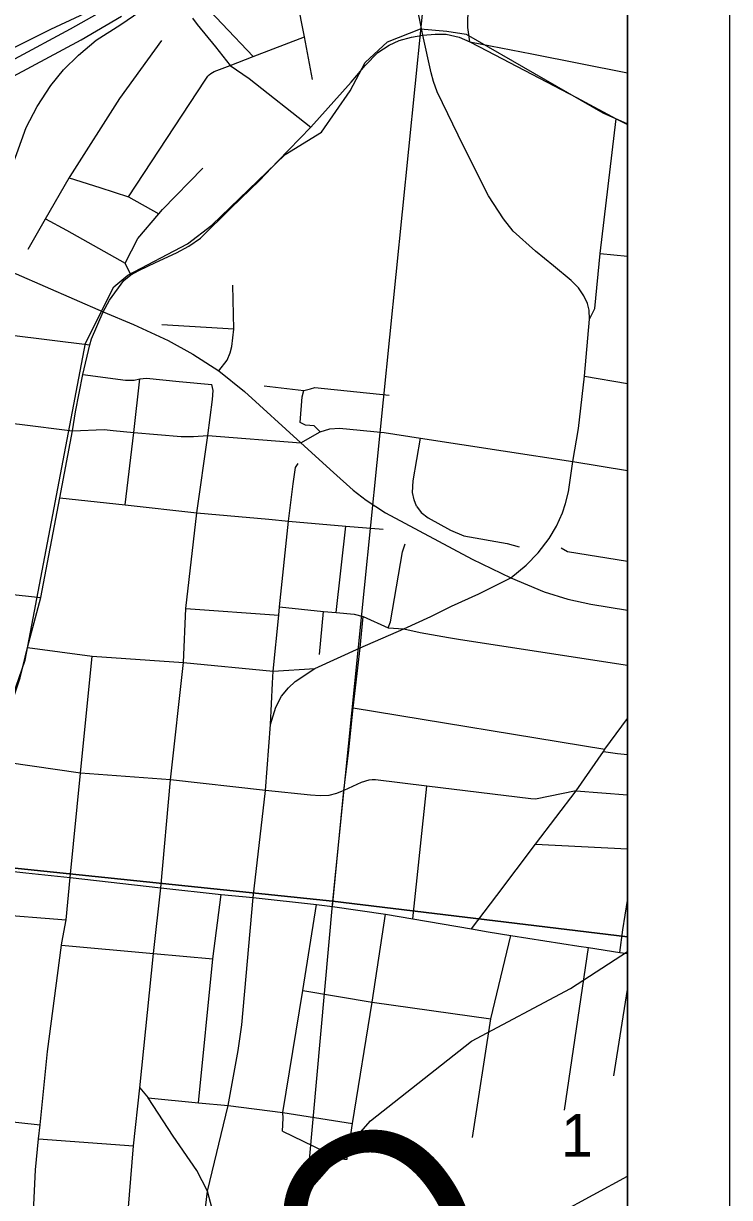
# Model space of a CAD drawing. Extents: x -8.2 to 38.5, y -0.1 to 21.9.
# Drawn here: x 8.37 to 9.063, y 15.475 to 16.627 of the extents above; entities that cross this region are included whole.
import ezdxf

# ---------------------------------------------------------------- set-up
doc = ezdxf.new("R2010")
doc.units = 0
for name, color, linetype in [('Default', 7, 'Continuous'), ('GM_X_Adjacent_County_Text', 7, 'Continuous'), ('GM_X_Airport_Location_Class_1', 7, 'Continuous'), ('GM_X_Airport_Location_Class_3', 7, 'Continuous'), ('GM_X_County_Road_Text', 7, 'Continuous'), ('GM_X_Interstate_Location', 7, 'Continuous'), ('GM_X_Section', 7, 'Continuous'), ('GM_X_State_Location', 7, 'Continuous'), ('GM_X_Township', 7, 'Continuous'), ('GM_X_Township_Subdivision_Text', 7, 'Continuous'), ('GM_X_Township_Text', 7, 'Continuous'), ('GM_X_Unincorporated_Location', 7, 'Continuous'), ('GM_X_US_Location', 7, 'Continuous')]:
    doc.layers.add(name, color=color, linetype=linetype)

msp = doc.modelspace()

# ---------------------------------------------------------------- linework, layer by layer
at = {"layer": 'Default'}
for points in [[(3.4133, 14.3673), (4.8235, 14.3673), (4.826, 14.3701), (4.9209, 14.4247), (5.0093, 14.4526), (5.1079, 14.4647), (5.3056, 14.4632), (5.5006, 14.42), (5.5963, 14.3828), (5.6234, 14.3673), (7.7858, 14.3673), (7.8175, 14.393), (7.9342, 14.5067), (8.01, 14.5807), (8.079, 14.6766), (8.1908, 14.868), (8.2378, 14.965), (8.3715, 15.1656), (8.4492, 15.2533), (8.7111, 15.5504), (8.81, 15.6288), (8.9073, 15.6804), (8.9634, 15.7165), (8.9634, 21.1673)], [(5.659, 13.9645), (7.7815, 13.9645), (7.785, 13.9675), (7.8175, 13.9901), (7.9343, 14.104), (7.9435, 14.1129), (8.01, 14.1778), (8.079, 14.2737), (8.1908, 14.4651), (8.2378, 14.5622), (8.3715, 14.7627), (8.7111, 15.1475), (8.81, 15.226), (8.9073, 15.2775), (8.9634, 15.3136), (8.9634, 20.7535)], [(8.9634, 15.3597), (8.9634, 15.7309), (8.6736, 15.7659), (8.6117, 15.0774)]]:
    msp.add_lwpolyline(points, dxfattribs=at)
msp.add_lwpolyline([(8.9634, 15.7309), (8.9634, 16.781), (8.7794, 16.8117), (8.6736, 15.7659)], close=True, dxfattribs=at)
at = {"layer": 'GM_X_Adjacent_County_Text'}
for points in [[(7.7722, 16.8835), (8.7794, 16.8117), (8.6736, 15.7659), (7.66, 15.8712)], [(7.66, 15.8712), (8.6736, 15.7659), (8.6117, 15.0774), (8.5928, 15.0619), (8.5723, 15.0415), (8.5525, 15.0184), (8.5405, 15.0046), (8.5226, 14.9831), (8.5094, 14.9667), (8.4937, 14.9454), (8.4864, 14.9373), (8.469, 14.9221), (8.4519, 14.9028), (8.4387, 14.8852), (8.4261, 14.8666), (8.4156, 14.8524), (8.4049, 14.847), (8.3954, 14.8305), (8.3869, 14.8201), (8.3765, 14.8112), (8.3645, 14.8016), (8.3536, 14.7875), (8.3469, 14.777), (7.5202, 14.8634)]]:
    msp.add_lwpolyline(points, close=True, dxfattribs=at)
at = {"layer": 'GM_X_Airport_Location_Class_1'}
for p, q in [((8.8085, 16.6092), (8.8254, 16.6004)), ((8.9521, 16.5335), (8.9634, 16.5281)), ((8.6201, 16.4919), (8.6523, 16.5253)), ((8.4486, 16.3441), (8.455, 16.3557)), ((8.4287, 16.2828), (8.4355, 16.3118)), ((8.406, 16.1618), (8.4186, 16.2274)), ((8.3875, 16.064), (8.406, 16.1618)), ((8.3745, 16.0148), (8.3875, 16.064))]:
    msp.add_line(p, q, dxfattribs=at)
for points in [[(8.6977, 16.5762), (8.7058, 16.5858), (8.7182, 16.5988), (8.7292, 16.6058), (8.7392, 16.6104), (8.7514, 16.6138), (8.7625, 16.6156)], [(8.7625, 16.6156), (8.7744, 16.6167), (8.7852, 16.6168), (8.798, 16.6138), (8.8085, 16.6092)], [(8.8254, 16.6004), (8.9133, 16.5544), (8.9521, 16.5335)], [(8.6523, 16.5253), (8.692, 16.5696), (8.6977, 16.5762)], [(8.5744, 16.4461), (8.602, 16.4732), (8.6201, 16.4919)], [(8.4757, 16.3805), (8.4836, 16.3848), (8.5001, 16.3927), (8.5207, 16.4021), (8.5328, 16.4086), (8.5441, 16.4164), (8.5744, 16.4461)], [(8.455, 16.3557), (8.469, 16.3749), (8.4757, 16.3805)], [(8.4355, 16.3118), (8.4371, 16.3177), (8.4486, 16.3441)], [(8.4186, 16.2274), (8.4214, 16.2462), (8.4287, 16.2828)], [(8.3312, 15.9052), (8.3463, 15.9315), (8.3581, 15.9575), (8.3671, 15.9851), (8.3745, 16.0148)]]:
    msp.add_lwpolyline(points, dxfattribs=at)
at = {"layer": 'GM_X_Airport_Location_Class_3'}
for p, q in [((8.8085, 16.6092), (8.8254, 16.6004)), ((8.9521, 16.5335), (8.9634, 16.5281)), ((8.6201, 16.4919), (8.6523, 16.5253)), ((8.4486, 16.3441), (8.455, 16.3557)), ((8.4287, 16.2828), (8.4355, 16.3118)), ((8.406, 16.1618), (8.4186, 16.2274)), ((8.3875, 16.064), (8.406, 16.1618)), ((8.3745, 16.0148), (8.3875, 16.064))]:
    msp.add_line(p, q, dxfattribs=at)
for points in [[(8.6977, 16.5762), (8.7058, 16.5858), (8.7182, 16.5988), (8.7292, 16.6058), (8.7392, 16.6104), (8.7514, 16.6138), (8.7625, 16.6156)], [(8.7625, 16.6156), (8.7744, 16.6167), (8.7852, 16.6168), (8.798, 16.6138), (8.8085, 16.6092)], [(8.8254, 16.6004), (8.9133, 16.5544), (8.9521, 16.5335)], [(8.6523, 16.5253), (8.692, 16.5696), (8.6977, 16.5762)], [(8.5744, 16.4461), (8.602, 16.4732), (8.6201, 16.4919)], [(8.4757, 16.3805), (8.4836, 16.3848), (8.5001, 16.3927), (8.5207, 16.4021), (8.5328, 16.4086), (8.5441, 16.4164), (8.5744, 16.4461)], [(8.455, 16.3557), (8.469, 16.3749), (8.4757, 16.3805)], [(8.4355, 16.3118), (8.4371, 16.3177), (8.4486, 16.3441)], [(8.4186, 16.2274), (8.4214, 16.2462), (8.4287, 16.2828)], [(8.3312, 15.9052), (8.3463, 15.9315), (8.3581, 15.9575), (8.3671, 15.9851), (8.3745, 16.0148)], [(8.522, 15.193), (8.5404, 15.2147), (8.5543, 15.231), (8.5701, 15.2472), (8.5988, 15.2717), (8.6192, 15.288), (8.672, 15.3277), (8.6964, 15.3457), (8.7163, 15.3593), (8.7821, 15.3965), (8.8958, 15.4595), (8.9634, 15.4962)]]:
    msp.add_lwpolyline(points, dxfattribs=at)
at = {"layer": 'GM_X_Interstate_Location'}
for points in [[(8.3294, 16.3922), (8.3379, 16.4241), (8.3539, 16.4722), (8.3638, 16.4997), (8.3732, 16.5252), (8.3839, 16.5457), (8.3974, 16.5664), (8.4098, 16.5817), (8.4244, 16.5959), (8.4419, 16.6106), (8.4659, 16.626), (8.491, 16.6433), (8.5096, 16.6566), (8.5335, 16.6754), (8.5598, 16.6981), (8.5822, 16.722), (8.6051, 16.7481), (8.6296, 16.778), (8.6398, 16.7943)], [(8.5546, 16.7195), (8.5099, 16.6864), (8.5097, 16.6862), (8.5003, 16.6793), (8.4881, 16.6704), (8.4742, 16.6612), (8.4589, 16.6515), (8.4493, 16.646), (8.4259, 16.6347), (8.3971, 16.6211), (8.2495, 16.5475), (8.2195, 16.5276), (8.1943, 16.5081), (8.1731, 16.4888), (8.1558, 16.4714), (8.1295, 16.4399), (8.1088, 16.4109)]]:
    msp.add_lwpolyline(points, dxfattribs=at)
at = {"layer": 'GM_X_Section'}
msp.add_lwpolyline([(5.659, 13.9645), (7.7815, 13.9645), (7.785, 13.9675), (7.8175, 13.9901), (7.9343, 14.104), (7.9435, 14.1129), (8.01, 14.1778), (8.079, 14.2737), (8.1908, 14.4651), (8.2378, 14.5622), (8.3715, 14.7627), (8.7111, 15.1475), (8.81, 15.226), (8.9073, 15.2775), (8.9634, 15.3136), (8.9634, 20.7645)], dxfattribs=at)
at = {"layer": 'GM_X_State_Location'}
for points in [[(8.1396, 16.3859), (8.1424, 16.3912), (8.1532, 16.4078), (8.1692, 16.4298), (8.1916, 16.4559), (8.2208, 16.4854), (8.2499, 16.5087), (8.2738, 16.5259), (8.3097, 16.5487), (8.3607, 16.5756), (8.4269, 16.611), (8.4668, 16.6344)], [(8.3618, 16.5923), (8.4165, 16.622), (8.4479, 16.6396)]]:
    msp.add_lwpolyline(points, dxfattribs=at)
at = {"layer": 'GM_X_Township'}
for p, q in [((9.0634, 20.8645), (9.0634, 13.8645)), ((8.9634, 20.7645), (8.9634, 13.9645))]:
    msp.add_line(p, q, dxfattribs=at)
at = {"layer": 'GM_X_Township_Subdivision_Text'}
for p, q in [((8.9365, 16.4014), (8.9634, 16.3987)), ((8.577, 16.3272), (8.5063, 16.3316)), ((8.9209, 16.2812), (8.9634, 16.274)), ((8.6774, 16.0493), (8.6868, 16.134)), ((8.6611, 16.008), (8.665, 16.0503)), ((8.6939, 15.9557), (8.9411, 15.9152)), ((8.7525, 15.7488), (8.7664, 15.8788)), ((8.8729, 15.8219), (8.9634, 15.8174)), ((8.9015, 15.5609), (8.925, 15.7205)), ((8.9498, 15.5946), (8.9634, 15.6793)), ((8.3853, 15.5328), (8.4785, 15.5261))]:
    msp.add_line(p, q, dxfattribs=at)
for points in [[(8.8085, 16.6092), (8.8066, 16.6233), (8.8066, 16.6328), (8.8121, 16.6713), (8.8156, 16.6813), (8.8209, 16.6907), (8.8268, 16.7015), (8.8309, 16.7141), (8.8328, 16.7268), (8.8316, 16.744), (8.8287, 16.7597), (8.8228, 16.7822), (8.8119, 16.8202), (8.7975, 16.8377), (8.7703, 16.8728), (8.7618, 16.8782), (8.753, 16.8808)], [(8.6542, 16.5722), (8.6461, 16.6139), (8.639, 16.6506), (8.6275, 16.7096), (8.6207, 16.7449)], [(8.5325, 16.6653), (8.5336, 16.6614), (8.535, 16.6592), (8.5957, 16.5946)], [(8.375, 16.4056), (8.3922, 16.4356), (8.4154, 16.4757), (8.4161, 16.477), (8.465, 16.5535), (8.5062, 16.6103)], [(8.4734, 16.4571), (8.5487, 16.5716), (8.5514, 16.5755), (8.5526, 16.5768), (8.5542, 16.578), (8.5575, 16.5799), (8.5732, 16.5859), (8.5957, 16.5946), (8.6461, 16.6139)], [(8.8085, 16.6092), (8.8692, 16.5975), (8.9634, 16.5788)], [(8.926, 16.337), (8.9311, 16.3474), (8.9365, 16.4014), (8.9521, 16.5335)], [(8.4757, 16.3805), (8.4704, 16.392), (8.4827, 16.4162), (8.5034, 16.4404), (8.507, 16.4445), (8.5466, 16.4851)], [(8.4154, 16.4757), (8.4454, 16.4661), (8.4734, 16.4571), (8.5034, 16.4404)], [(8.3922, 16.4356), (8.4127, 16.4242), (8.4704, 16.392)], [(8.5623, 16.2863), (8.5702, 16.2968), (8.5734, 16.304), (8.575, 16.3101), (8.577, 16.3272), (8.5759, 16.3703)], [(8.2184, 16.3366), (8.3165, 16.3267), (8.4355, 16.3118)], [(8.4287, 16.2828), (8.4706, 16.2771), (8.4791, 16.2772), (8.4846, 16.2786), (8.4911, 16.2792), (8.5234, 16.2759), (8.5554, 16.273)], [(8.4704, 16.1547), (8.4788, 16.2258), (8.4846, 16.2786)], [(8.4679, 15.3979), (8.4785, 15.5261), (8.4846, 15.5828), (8.4982, 15.7147), (8.5051, 15.779), (8.5146, 15.8851), (8.5274, 16.0001), (8.5297, 16.0531), (8.5406, 16.1469), (8.5513, 16.2228), (8.5561, 16.2582), (8.5566, 16.2671), (8.5554, 16.273)], [(8.6066, 16.2715), (8.6457, 16.2671), (8.6521, 16.2687), (8.6564, 16.2699), (8.7294, 16.2625)], [(8.6615, 16.2266), (8.6557, 16.2323), (8.6472, 16.233), (8.6419, 16.2356), (8.6439, 16.2607), (8.6457, 16.2671)], [(8.7562, 16.1535), (8.7539, 16.1597), (8.7522, 16.1671), (8.7529, 16.1783), (8.7601, 16.2204)], [(8.6218, 16.0549), (8.6304, 16.139), (8.635, 16.1756), (8.6363, 16.1847), (8.6375, 16.1916), (8.6401, 16.1954)], [(8.406, 16.1618), (8.4704, 16.1547), (8.5406, 16.1469), (8.6113, 16.1408), (8.6304, 16.139), (8.6868, 16.134), (8.7236, 16.1309)], [(8.7562, 16.1535), (8.7609, 16.1474), (8.7675, 16.142), (8.7894, 16.1301), (8.8025, 16.1245), (8.8453, 16.1168), (8.8569, 16.1135)], [(8.7284, 16.0342), (8.7307, 16.0401), (8.7425, 16.1089), (8.745, 16.1165)], [(8.8981, 16.1128), (8.9042, 16.1092), (8.9634, 16.0996)], [(8.1896, 16.0853), (8.2871, 16.0748), (8.3875, 16.064)], [(8.5297, 16.0531), (8.6209, 16.0466), (8.6218, 16.0549), (8.665, 16.0503), (8.6774, 16.0493), (8.6951, 16.0476), (8.7037, 16.0454), (8.7284, 16.0342), (8.7438, 16.0333), (8.7596, 16.0296), (8.7876, 16.0248)], [(8.6129, 15.9394), (8.615, 15.98), (8.6156, 15.9917), (8.6209, 16.0466)], [(8.6736, 15.7609), (8.6849, 15.8746), (8.6895, 15.9111), (8.6939, 15.9557), (8.701, 16.0147), (8.7037, 16.0454)], [(8.7876, 16.0248), (8.7995, 16.0228), (8.9634, 15.9977)], [(8.3745, 16.0148), (8.4379, 16.0065), (8.5274, 16.0001), (8.6156, 15.9917), (8.6563, 15.9943)], [(8.383, 15.4188), (8.3787, 15.4267), (8.3822, 15.5025), (8.3853, 15.5328), (8.3867, 15.5464), (8.3941, 15.6184), (8.4078, 15.7227), (8.4082, 15.7252), (8.4122, 15.7477), (8.4162, 15.7891), (8.4265, 15.8917), (8.4379, 16.0065)], [(8.9396, 15.9129), (8.9535, 15.911), (8.9634, 15.9098)], [(8.5423, 15.5683), (8.5564, 15.7094), (8.5645, 15.7726)], [(8.2666, 15.76), (8.3315, 15.754), (8.3377, 15.7535), (8.4122, 15.7477)], [(8.6246, 15.5402), (8.6253, 15.5531), (8.6251, 15.5585), (8.6445, 15.6782), (8.6579, 15.7628)], [(8.9556, 15.7157), (8.9588, 15.7379), (8.9634, 15.7668)], [(8.6856, 15.513), (8.6881, 15.5128), (8.6886, 15.5179), (8.6893, 15.522), (8.6934, 15.548), (8.7126, 15.6668), (8.7258, 15.7531)], [(8.8112, 15.534), (8.8291, 15.6504), (8.8489, 15.7322)], [(8.4078, 15.7227), (8.4982, 15.7147), (8.5564, 15.7094)], [(8.6445, 15.6782), (8.7126, 15.6668), (8.8291, 15.6504)], [(8.4846, 15.5828), (8.4927, 15.5729), (8.5423, 15.5683), (8.5712, 15.5656), (8.6251, 15.5585), (8.6934, 15.548)], [(8.1698, 15.5723), (8.2144, 15.5657), (8.2997, 15.5561), (8.3867, 15.5464)], [(8.5512, 15.4815), (8.5406, 15.5018), (8.5175, 15.5354), (8.4927, 15.5729)], [(8.6246, 15.5402), (8.6755, 15.5158), (8.683, 15.5132), (8.6856, 15.513)]]:
    msp.add_lwpolyline(points, dxfattribs=at)
at = {"layer": 'GM_X_Township_Text'}
msp.add_line((8.9128, 15.8742), (8.9634, 15.8704), dxfattribs=at)
for points in [[(8.7766, 16.5601), (8.7728, 16.5702), (8.7705, 16.5786), (8.7625, 16.6156), (8.7482, 16.6858), (8.7462, 16.6923), (8.7425, 16.7044), (8.7361, 16.7226), (8.7255, 16.7488), (8.709, 16.7823), (8.694, 16.8176), (8.6895, 16.829)], [(8.5363, 16.6324), (8.5408, 16.6262), (8.5589, 16.6043), (8.5732, 16.5859), (8.592, 16.5731), (8.6523, 16.5253)], [(8.5481, 15.457), (8.5512, 15.4815), (8.5712, 15.5656), (8.581, 15.6194), (8.5846, 15.6446), (8.5957, 15.7695), (8.608, 15.8746), (8.6129, 15.9394), (8.618, 15.9564), (8.6236, 15.9671), (8.6304, 15.9754), (8.6372, 15.9816), (8.6563, 15.9943), (8.701, 16.0147), (8.7438, 16.0333), (8.7703, 16.0454), (8.7905, 16.0553), (8.8173, 16.0676), (8.8486, 16.0832), (8.8639, 16.0957), (8.8755, 16.1079), (8.8864, 16.1217), (8.8935, 16.134), (8.8994, 16.1469), (8.9025, 16.1561), (8.9054, 16.1677), (8.9096, 16.1975), (8.9152, 16.2298), (8.9209, 16.2812), (8.926, 16.337), (8.9255, 16.3457), (8.9239, 16.3525), (8.9204, 16.36), (8.9152, 16.3677), (8.9078, 16.3749), (8.8905, 16.3893), (8.873, 16.4038), (8.8511, 16.4234), (8.8415, 16.4354), (8.8267, 16.4581), (8.8024, 16.5066), (8.7766, 16.5601)], [(8.207, 16.4043), (8.2259, 16.4031), (8.3041, 16.3971), (8.3201, 16.3946), (8.3294, 16.3922), (8.3367, 16.3903), (8.3631, 16.3814), (8.4486, 16.3441)], [(8.4486, 16.3441), (8.4785, 16.3318), (8.5124, 16.316), (8.5365, 16.3028), (8.5623, 16.2863), (8.5872, 16.2662), (8.6426, 16.2156), (8.6746, 16.1865), (8.694, 16.1692), (8.7068, 16.1594), (8.7259, 16.1469), (8.8108, 16.1016), (8.8486, 16.0832)], [(7.9277, 16.2907), (7.9769, 16.2862), (8.0003, 16.2834), (8.0489, 16.2786), (8.0752, 16.2764), (8.0903, 16.2747), (8.1019, 16.2736), (8.1359, 16.2671), (8.1571, 16.2625), (8.1832, 16.257), (8.2092, 16.2518), (8.2358, 16.2478), (8.3083, 16.2406), (8.3664, 16.234), (8.4186, 16.2274)], [(8.4186, 16.2274), (8.4496, 16.2288), (8.4586, 16.2278)], [(8.4586, 16.2278), (8.4788, 16.2258), (8.5252, 16.2219), (8.5374, 16.2219), (8.5513, 16.2228), (8.6426, 16.2156), (8.6615, 16.2266)], [(8.6615, 16.2266), (8.671, 16.2295), (8.6805, 16.23), (8.7243, 16.2258), (8.7601, 16.2204), (8.8413, 16.2079), (8.9096, 16.1975), (8.9634, 16.1885)], [(8.8486, 16.0832), (8.8814, 16.0696), (8.9048, 16.0622), (8.9273, 16.0574), (8.9632, 16.0515), (8.9634, 16.0515)], [(8.9128, 15.8742), (8.9396, 15.9129), (8.9411, 15.9152), (8.9634, 15.9453)], [(8.9128, 15.8742), (8.873, 15.866), (8.8684, 15.8665), (8.7664, 15.8788), (8.7158, 15.8849), (8.7125, 15.8851), (8.7094, 15.8847), (8.702, 15.8825), (8.6849, 15.8746), (8.6778, 15.8715), (8.67, 15.8698), (8.6616, 15.8693), (8.652, 15.87), (8.608, 15.8746), (8.5146, 15.8851), (8.4265, 15.8917), (8.3312, 15.9052)], [(8.8101, 15.7389), (8.8351, 15.7715), (8.8729, 15.8219), (8.9128, 15.8742)], [(8.2838, 15.8035), (8.3728, 15.7938), (8.4162, 15.7891), (8.5051, 15.779), (8.5645, 15.7726), (8.5957, 15.7695)], [(8.5957, 15.7695), (8.6579, 15.7628), (8.6736, 15.7609), (8.7258, 15.7531), (8.7525, 15.7488), (8.8101, 15.7389)], [(8.8101, 15.7389), (8.8264, 15.736), (8.8489, 15.7322), (8.9155, 15.722)], [(8.9155, 15.722), (8.925, 15.7205), (8.9556, 15.7157), (8.9634, 15.7145)], [(8.4795, 15.3167), (8.5351, 15.3259), (8.542, 15.3304), (8.5492, 15.3369), (8.5573, 15.3478), (8.5617, 15.3552), (8.566, 15.3669), (8.5681, 15.3761), (8.5711, 15.395), (8.5713, 15.4045), (8.5703, 15.4132), (8.569, 15.4205), (8.5668, 15.4285), (8.5639, 15.4367), (8.5622, 15.4417), (8.5602, 15.4471), (8.5557, 15.4641), (8.5512, 15.4815)]]:
    msp.add_lwpolyline(points, dxfattribs=at)
at = {"layer": 'GM_X_US_Location'}
msp.add_lwpolyline([(7.7503, 14.9442), (7.8185, 15.1058), (7.9026, 15.2232), (8.0796, 15.4541), (8.1926, 15.6071), (8.2114, 15.6422), (8.3044, 15.8494), (8.3571, 15.959), (8.372, 16.0026), (8.4313, 16.3134), (8.4591, 16.3689), (8.4728, 16.3801), (8.5314, 16.4108), (8.5554, 16.4293), (8.6274, 16.4985), (8.663, 16.5204), (8.6911, 16.5612), (8.7059, 16.5889), (8.7276, 16.609), (8.76, 16.6219), (8.7858, 16.6195), (8.8049, 16.6167), (8.9389, 16.5395), (8.9634, 16.5287)], dxfattribs=at)

# ---------------------------------------------------------------- texts
at = {"layer": 'GM_X_County_Road_Text'}
msp.add_text('1', height=0.0419, rotation=0, dxfattribs=at).set_placement((8.898, 15.5152))
at = {"layer": 'GM_X_Unincorporated_Location'}
msp.add_text('O', height=0.1894, rotation=33.3739, dxfattribs=at).set_placement((8.6888, 15.3112))

doc.saveas('drawing.dxf')
